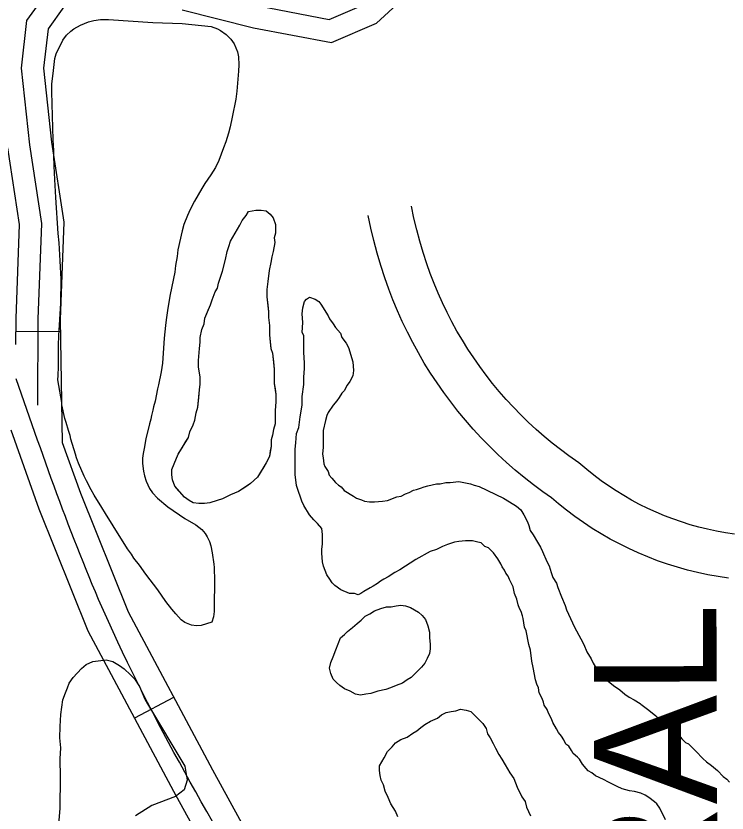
# Model space of a CAD drawing. Extents: x 3313447 to 3351316, y 703786 to 729172.
# Drawn here: x 3325715 to 3326196, y 715662 to 716200 of the extents above; entities that cross this region are included whole.
import ezdxf

# ---------------------------------------------------------------- set-up
doc = ezdxf.new("R2010")
doc.units = 0
for name, color, linetype in [('V-RAIL-IDEN', 7, 'Continuous'), ('V-ROAD-CNTR', 7, 'Continuous'), ('V-SITE-VEGE', 7, 'Continuous'), ('V-TOPO-SHOR', 7, 'Continuous')]:
    doc.layers.add(name, color=color, linetype=linetype)

msp = doc.modelspace()

# ---------------------------------------------------------------- linework, layer by layer
at = {"layer": 'V-ROAD-CNTR'}
for p, q in [((3325715.13, 715987.25), (3325745.13, 715987.12)), ((3325795.38, 715725.9), (3325821.85, 715740.03))]:
    msp.add_line(p, q, dxfattribs=at)
for points in [[(3325827.51, 716204.45), (3325875.77, 716192.39), (3325928.45, 716182.4), (3325958.84, 716195.33), (3325988.99, 716223.46)], [(3325729.91, 715937.19), (3325730.17, 715995.47), (3325732.65, 716060.13), (3325724.53, 716113.17), (3325718.94, 716165.1), (3325722.54, 716197.16), (3325738.69, 716219.79)], [(3325878.99, 716207.05), (3325926.76, 716197.99), (3325950.54, 716208.1)], [(3325746.67, 715911.85), (3325745.17, 715995.15), (3325747.69, 716060.99), (3325739.41, 716115.11), (3325734.03, 716165.06), (3325737.01, 716191.62), (3325747.62, 716206.49)], [(3325715.09, 715978.37), (3325715.17, 715995.79), (3325717.6, 716059.28), (3325709.65, 716111.23)], [(3326200.68, 715850.09), (3326194.62, 715851.01), (3326188.59, 715852.11), (3326182.59, 715853.39), (3326176.63, 715854.87), (3326170.73, 715856.52), (3326164.88, 715858.36), (3326159.09, 715860.37), (3326153.36, 715862.57), (3326147.7, 715864.95), (3326142.12, 715867.49), (3326136.62, 715870.21), (3326131.21, 715873.09), (3326125.89, 715876.15), (3326120.67, 715879.36), (3326115.55, 715882.74), (3326110.53, 715886.27), (3326105.63, 715889.96), (3326100.84, 715893.79), (3326095.46, 715898.39), (3326088.86, 715903.02), (3326083.13, 715907.27), (3326077.51, 715911.67), (3326072.02, 715916.23), (3326066.65, 715920.93), (3326061.4, 715925.77), (3326056.29, 715930.76), (3326051.32, 715935.88), (3326046.48, 715941.13), (3326041.79, 715946.51), (3326037.24, 715952.01), (3326032.84, 715957.63), (3326028.6, 715963.37), (3326024.51, 715969.22), (3326020.58, 715975.18), (3326016.81, 715981.24), (3326013.2, 715987.41), (3326009.77, 715993.66), (3326006.5, 716000.01), (3326003.4, 716006.44), (3326000.48, 716012.95), (3325997.73, 716019.54), (3325995.16, 716026.2), (3325992.78, 716032.91), (3325990.33, 716040.49), (3325988.07, 716048.16), (3325986, 716055.88), (3325984.12, 716063.66), (3325982.4, 716071.67)], [(3326196.68, 715820.36), (3326189.69, 715821.41), (3326182.75, 715822.68), (3326175.84, 715824.16), (3326168.99, 715825.85), (3326162.19, 715827.76), (3326155.45, 715829.87), (3326148.78, 715832.2), (3326142.18, 715834.73), (3326135.67, 715837.46), (3326129.25, 715840.39), (3326122.92, 715843.52), (3326116.68, 715846.84), (3326110.55, 715850.36), (3326104.54, 715854.06), (3326098.65, 715857.95), (3326092.87, 715862.01), (3326087.23, 715866.26), (3326081.72, 715870.68), (3326077.06, 715874.65), (3326071.31, 715878.68), (3326064.93, 715883.42), (3326058.68, 715888.32), (3326052.56, 715893.39), (3326046.59, 715898.62), (3326040.75, 715904.01), (3326035.06, 715909.56), (3326029.52, 715915.26), (3326024.14, 715921.1), (3326018.92, 715927.08), (3326013.86, 715933.21), (3326008.96, 715939.47), (3326004.24, 715945.85), (3325999.69, 715952.36), (3325995.31, 715959), (3325991.12, 715965.75), (3325987.11, 715972.6), (3325983.28, 715979.57), (3325979.64, 715986.63), (3325976.2, 715993.79), (3325972.94, 716001.03), (3325969.88, 716008.37), (3325967.03, 716015.78), (3325964.36, 716023.28), (3325961.67, 716031.64), (3325959.19, 716040.03), (3325956.93, 716048.48), (3325954.87, 716056.99), (3325953.07, 716065.36)], [(3326154.12, 714701.66), (3326154.49, 714713.77), (3326154.74, 714826.77), (3326153.45, 714905.47), (3326151.71, 714984.83), (3326153.26, 715017.18), (3326154.01, 715032.48), (3326153.55, 715046.51), (3326147.21, 715077.56), (3326127.82, 715123.6), (3326102.91, 715168.9), (3326048.76, 715265.33), (3325994.78, 715361.91), (3325937.62, 715465.6), (3325880.52, 715569.28), (3325821.85, 715676.29), (3325764.01, 715784.68), (3325730.82, 715867.01), (3325711.79, 715920.34)], [(3326136.51, 714016.44), (3326151.09, 714142.14), (3326158.49, 714275.24), (3326164.92, 714407.64), (3326173.33, 714503.1), (3326181.01, 714599.36), (3326184.49, 714713.28), (3326184.74, 714826.98), (3326183.44, 714906.04), (3326181.72, 714984.44), (3326183.22, 715015.72), (3326184.04, 715032.24), (3326183.45, 715050.03), (3326176.01, 715086.47), (3326154.86, 715136.68), (3326129.13, 715183.47), (3326074.93, 715280), (3326021.01, 715376.47), (3325963.89, 715480.07), (3325906.81, 715583.73), (3325848.24, 715690.57), (3325791.23, 715797.39), (3325758.87, 715877.66), (3325746.67, 715911.85)]]:
    msp.add_lwpolyline(points, dxfattribs=at)
msp.add_spline([(3326020.23, 713291.87), (3326010.17, 713360.28), (3326011.81, 713451.36), (3326026.48, 713544.02), (3326045.86, 713585.22), (3326071.31, 713645), (3326091.21, 713718.12), (3326105.31, 713893.35), (3326136.14, 714143.42), (3326149.95, 714408.66), (3326166.03, 714600.18), (3326169.74, 714826.87), (3326166.72, 714984.63), (3326168.5, 715048.27), (3326116.02, 715176.19), (3326007.89, 715369.19), (3325893.66, 715576.51), (3325777.62, 715791.03), (3325715.32, 715955.08)], degree=3, dxfattribs=at)
at = {"layer": 'V-SITE-VEGE'}
for points in [[(3325758.83, 716194), (3325764.22, 716196.42), (3325767.81, 716197.28), (3325772.29, 716197.92), (3325777.67, 716197.88), (3325807.65, 716195.85), (3325827.35, 716195.25), (3325847.04, 716193.08), (3325851.29, 716191.7), (3325853.29, 716190.57), (3325857.3, 716187.85), (3325860.41, 716184.69), (3325862.63, 716181.54), (3325864.82, 716176.15), (3325865.47, 716172.78), (3325865.65, 716167.18), (3325865.61, 716162.93), (3325864.39, 716149.5), (3325863.68, 716144.14), (3325861.34, 716131.84), (3325859.95, 716125.35), (3325858.79, 716121.11), (3325856.96, 716115.3), (3325855.36, 716111.29), (3325852.16, 716102.58), (3325849.88, 716097.89), (3325846.93, 716092.99), (3325842.85, 716086.98), (3325840.81, 716083.63), (3325835.82, 716075.17), (3325832.86, 716069.59), (3325831.04, 716065.57), (3325828.53, 716059.32), (3325827.37, 716055.08), (3325824.59, 716042.33), (3325824.11, 716037.86), (3325822.94, 716031.6), (3325822.46, 716027.13)], [(3325822.46, 716027.13), (3325819.42, 716012.15), (3325817.79, 716002.76), (3325816.6, 715994.93), (3325816.13, 715991.12), (3325815.39, 715982.62), (3325814.14, 715965.61), (3325813.19, 715959.8), (3325811.56, 715951.08), (3325810.87, 715948.4), (3325809.23, 715939.9), (3325808.08, 715936.1), (3325807.62, 715933.87), (3325806.69, 715930.29), (3325806.23, 715927.83), (3325805.31, 715924.71), (3325802.99, 715914.65), (3325801.81, 715907.94), (3325801.12, 715904.59), (3325800.65, 715901.46), (3325800.62, 715897.87), (3325801.25, 715892.72), (3325801.9, 715889.58), (3325803.21, 715885.98), (3325805.41, 715881.04), (3325807.4, 715878.11), (3325810.73, 715874.51), (3325817.85, 715868.63), (3325829.21, 715860.7), (3325836.79, 715856.39), (3325840.8, 715853.22), (3325843.01, 715850.52), (3325844.34, 715848.27), (3325845.88, 715845.12), (3325846.75, 715842.2), (3325847.84, 715837.49), (3325848.9, 715829.87), (3325849.1, 715827.63), (3325849.08, 715824.27), (3325849.28, 715822.03), (3325849.1, 715797.85), (3325848.62, 715794.27), (3325847.47, 715790.7), (3325840.29, 715788.29), (3325837.15, 715788.09), (3325833.8, 715788.57), (3325829.33, 715790.39), (3325826.88, 715792.2), (3325823.11, 715796.26), (3325820.45, 715799.42), (3325816.46, 715804.6), (3325810.92, 715812.48), (3325802.94, 715823.07), (3325798.51, 715829.15), (3325794.74, 715833.88), (3325793.2, 715836.58), (3325790.54, 715840.18), (3325780.81, 715855.71), (3325775.72, 715864.03), (3325773.06, 715868.08), (3325767.98, 715876.41), (3325765.99, 715880.01), (3325762.91, 715886.08), (3325761.14, 715889.23), (3325757.4, 715897.99), (3325756.08, 715901.81), (3325755.44, 715904.27), (3325752.16, 715914.37), (3325751.73, 715916.84), (3325750.63, 715920.21), (3325749.11, 715925.59), (3325748.23, 715928.29), (3325746.07, 715937.49), (3325746.08, 715939.05), (3325743.52, 715954.52), (3325743.54, 715957.43), (3325743.81, 715963.25), (3325743.92, 715977.81), (3325744.19, 715984.08), (3325745.49, 716006.23), (3325745.61, 716022.35), (3325745.04, 716034.9), (3325744.24, 716047), (3325743.62, 716053.27), (3325742.02, 716077.69), (3325741.44, 716089.79), (3325740.84, 716098.75), (3325740.67, 716105.91), (3325740.7, 716109.49), (3325740.31, 716116.67), (3325739.76, 716132.79), (3325739.44, 716149.14), (3325739.48, 716154.51), (3325740.21, 716161.45), (3325741.41, 716171.52), (3325742.33, 716174.64), (3325746.88, 716184.01), (3325749.37, 716187.35), (3325752.3, 716190.02), (3325754.33, 716191.57), (3325758.83, 716194)], [(3325906.23, 715922.09), (3325907.2, 715929.4), (3325908.65, 715937.2), (3325908.65, 715943.05), (3325909.62, 715951.33), (3325909.61, 715956.21), (3325910.09, 715962.06), (3325910.09, 715965.96), (3325909.59, 715972.78), (3325909.58, 715984.48), (3325908.61, 715986.43), (3325909.09, 715993.25), (3325908.6, 715999.1), (3325909.08, 716003), (3325910.05, 716007.39), (3325911.51, 716008.85), (3325913.46, 716010.32), (3325917.36, 716008.86), (3325919.8, 716007.4), (3325921.27, 716005.45), (3325926.14, 715997.66), (3325927.12, 715995.71), (3325929.56, 715992.3), (3325931.02, 715989.86), (3325934.44, 715985.97), (3325935.42, 715983.04), (3325938.35, 715979.14), (3325939.81, 715976.22), (3325942.74, 715966.48), (3325943.24, 715960.63), (3325942.75, 715957.22), (3325940.81, 715953.31), (3325938.86, 715950.88), (3325936.91, 715946.97), (3325935.45, 715945.51), (3325933.51, 715942.58), (3325932.04, 715940.15), (3325929.61, 715937.22), (3325926.2, 715932.34), (3325925.23, 715930.39), (3325924.26, 715926.98), (3325922.81, 715920.16), (3325922.81, 715908.94), (3325922.33, 715904.07), (3325922.82, 715901.63), (3325923.31, 715897.73), (3325923.8, 715895.78), (3325926.24, 715892.38), (3325926.73, 715889.94), (3325928.69, 715887.99), (3325931.12, 715885.07), (3325933.08, 715883.12), (3325935.02, 715882.15), (3325936.98, 715879.71), (3325943.32, 715875.82), (3325945.27, 715874.36), (3325948.68, 715873.39), (3325950.63, 715872.41)], [(3326112.15, 715684.42), (3326106.78, 715686.85), (3326104.34, 715688.8), (3326101.9, 715690.26), (3326100.44, 715691.72), (3326098, 715694.64), (3326096.05, 715698.05), (3326094.58, 715699.52), (3326091.66, 715701.95), (3326090.68, 715703.9), (3326088.73, 715706.82), (3326086.78, 715708.28), (3326085.31, 715711.2), (3326083.85, 715713.64), (3326081.9, 715716.08), (3326080.43, 715718.51), (3326077.99, 715722.9), (3326077.01, 715725.33), (3326075.06, 715729.23), (3326074.08, 715731.67), (3326072.13, 715734.59), (3326071.64, 715736.54), (3326070.66, 715738.97), (3326068.71, 715742.87), (3326068.22, 715746.28), (3326067.24, 715748.72), (3326066.26, 715751.64), (3326064.79, 715759.93), (3326063.82, 715764.31), (3326062.83, 715771.62), (3326061.86, 715775.52), (3326059.9, 715784.78), (3326058.92, 715787.22), (3326057.94, 715793.07), (3326057.45, 715795.02), (3326056.47, 715797.94), (3326055.5, 715799.89), (3326054.52, 715802.32), (3326053.54, 715806.22), (3326052.08, 715810.12), (3326051.1, 715814.51), (3326048.65, 715819.38), (3326047.68, 715821.81), (3326046.21, 715823.76), (3326045.23, 715825.71), (3326043.77, 715828.15), (3326042.79, 715830.09), (3326040.84, 715833.51), (3326037.91, 715837.4), (3326034.5, 715840.81), (3326032.06, 715841.78), (3326029.62, 715844.22), (3326027.18, 715844.7), (3326023.77, 715845.67), (3326018.9, 715845.67), (3326014.51, 715845.18), (3326011.59, 715844.69), (3326006.71, 715843.22), (3326003.3, 715841.75), (3325999.4, 715839.8), (3325995.02, 715838.33), (3325985.28, 715832.96), (3325974.56, 715826.13), (3325971.15, 715824.18), (3325966.77, 715821.25), (3325963.84, 715819.78), (3325961.41, 715818.32), (3325959.46, 715816.85), (3325956.54, 715814.9), (3325954.59, 715813.93), (3325950.2, 715811.48), (3325948.25, 715810.02), (3325946.31, 715809.04), (3325943.87, 715810.02), (3325940.45, 715810.01), (3325934.6, 715812.45), (3325930.7, 715815.37), (3325928.75, 715817.31), (3325927.29, 715819.75), (3325925.33, 715822.67), (3325922.89, 715828.52), (3325922.4, 715831.44), (3325921.91, 715837.29), (3325921.91, 715839.73), (3325922.39, 715843.63), (3325922.39, 715846.55), (3325922.38, 715849.96), (3325921.89, 715853.86), (3325918.96, 715857.27), (3325916.53, 715859.71), (3325913.6, 715863.12), (3325909.69, 715869.45), (3325908.23, 715872.37), (3325907.25, 715875.78), (3325906.27, 715878.22), (3325904.81, 715883.09), (3325903.82, 715890.4), (3325903.81, 715907.46), (3325904.29, 715911.85), (3325904.77, 715918.19), (3325906.23, 715922.09)], [(3325950.63, 715872.41), (3325954.04, 715871.93), (3325957.46, 715871.93), (3325962.82, 715872.42), (3325966.23, 715872.92), (3325972.56, 715875.36), (3325975.49, 715875.85), (3325978.41, 715877.31), (3325980.85, 715878.29), (3325983.77, 715879.76), (3325985.72, 715880.24), (3325988.64, 715881.22), (3325991.08, 715882.2), (3325993.51, 715882.69), (3325999.36, 715884.16), (3326001.8, 715884.16), (3326005.7, 715885.14), (3326008.62, 715885.14), (3326014.47, 715885.63), (3326022.27, 715884.18), (3326024.71, 715883.21), (3326028.12, 715882.23), (3326044.7, 715874.45), (3326051.53, 715870.07), (3326053.48, 715869.1), (3326056.41, 715866.66), (3326058.36, 715863.25), (3326060.8, 715858.38), (3326061.78, 715855.95), (3326062.76, 715852.54), (3326064.71, 715849.61), (3326067.64, 715844.74), (3326069.59, 715841.33), (3326071.06, 715838.41), (3326073.99, 715831.59), (3326075.45, 715828.66), (3326076.92, 715824.28), (3326077.9, 715820.87), (3326080.34, 715816.97), (3326081.32, 715814.05), (3326083.76, 715807.71), (3326086.2, 715801.86), (3326087.18, 715798.94), (3326088.64, 715796.02), (3326092.55, 715787.25), (3326096.94, 715779.45), (3326098.9, 715775.56), (3326100.85, 715770.69), (3326103.78, 715765.81), (3326105.25, 715762.89), (3326108.18, 715758.02), (3326110.62, 715755.09), (3326113.06, 715752.66), (3326118.91, 715747.79), (3326123.3, 715744.87), (3326126.71, 715741.95), (3326129.64, 715740), (3326133.05, 715738.06), (3326136.95, 715735.62), (3326137.44, 715735.14), (3326142.81, 715731.24), (3326147.69, 715727.35), (3326149.15, 715725.89), (3326153.54, 715722.48), (3326155.49, 715720.53), (3326159.39, 715717.61), (3326162.32, 715715.18), (3326163.78, 715713.71), (3326165.25, 715711.77), (3326167.69, 715709.33), (3326169.64, 715708.36), (3326174.52, 715703.49), (3326179.4, 715698.62), (3326181.83, 715696.19), (3326185.25, 715693.75), (3326189.15, 715690.34), (3326193.06, 715686.45), (3326195.49, 715684.5), (3326197.45, 715682.55)], [(3325739.08, 715593.78), (3325745.05, 715664.95), (3325745.21, 715686.02), (3325745.02, 715698.27), (3325745.37, 715705.68), (3325744.85, 715712.52), (3325744.91, 715720.2), (3325745.54, 715728.18), (3325746.76, 715738.14), (3325748.51, 715742.97), (3325749.96, 715746.37), (3325751.12, 715749.5), (3325753.72, 715753.18), (3325759.46, 715759.4), (3325762.61, 715761.94), (3325767.19, 715764.18), (3325776.03, 715765.25), (3325780.58, 715764.08), (3325785.11, 715761.48), (3325788.23, 715759.18), (3325792.47, 715755.16), (3325795.29, 715752.28), (3325798.67, 715747.13), (3325802.31, 715738.56), (3325803.99, 715735.41), (3325829.3, 715693.34), (3325830.85, 715683.98), (3325828.81, 715677.44), (3325822.87, 715672.88), (3325806.87, 715666.74), (3325796, 715659.7)], [(3326154.09, 715657.17), (3326150.18, 715664.96), (3326148.23, 715667.88), (3326146.77, 715669.34), (3326142.86, 715672.27), (3326140.43, 715673.73), (3326137.5, 715675.18), (3326133.11, 715676.16), (3326129.7, 715676.64), (3326124.82, 715678.1), (3326121.41, 715679.56), (3326115.56, 715682.47), (3326112.15, 715684.42)]]:
    msp.add_lwpolyline(points, dxfattribs=at)
msp.add_lwpolyline([(3325878.43, 715888.58), (3325873.6, 715884.28), (3325865.54, 715878.9), (3325860.17, 715876.74), (3325854.8, 715874.05), (3325851.04, 715872.97), (3325846.2, 715871.36), (3325842.44, 715870.82), (3325838.68, 715870.81), (3325834.92, 715871.35), (3325832.23, 715872.96), (3325829, 715875.1), (3325822.55, 715882.62), (3325820.93, 715886.92), (3325820.39, 715890.14), (3325820.39, 715893.9), (3325824.68, 715904.12), (3325831.65, 715915.41), (3325832.72, 715919.17), (3325834.87, 715924.01), (3325835.94, 715927.24), (3325837.01, 715932.07), (3325838.08, 715935.83), (3325839.14, 715947.66), (3325839.68, 715951.42), (3325839.67, 715956.26), (3325838.59, 715963.24), (3325838.59, 715967.54), (3325839.12, 715975.6), (3325839.65, 715979.9), (3325839.65, 715983.13), (3325840.72, 715988.5), (3325842.33, 715992.26), (3325842.86, 715996.03), (3325846.61, 716005.17), (3325847.69, 716008.39), (3325849.83, 716013.77), (3325851.44, 716016.45), (3325851.98, 716019.68), (3325854.65, 716027.74), (3325856.8, 716035.81), (3325857.86, 716041.18), (3325858.94, 716044.41), (3325860.01, 716048.17), (3325866.45, 716058.92), (3325868.06, 716062.15), (3325870.74, 716065.38), (3325872.35, 716068.06), (3325877.19, 716069.14), (3325880.95, 716069.15), (3325884.17, 716068.61), (3325886.86, 716066.47), (3325889.01, 716063.78), (3325890.63, 716059.48), (3325890.64, 716053.57), (3325889.57, 716050.35), (3325890.1, 716047.12), (3325889.03, 716041.21), (3325887.96, 716037.45), (3325887.43, 716033.69), (3325886.36, 716028.31), (3325885.29, 716020.79), (3325884.76, 716015.41), (3325884.76, 716010.58), (3325885.85, 716000.37), (3325885.85, 715996.61), (3325886.39, 715991.23), (3325886.4, 715984.78), (3325887.48, 715975.65), (3325888.56, 715972.43), (3325889.65, 715961.68), (3325889.66, 715952), (3325890.74, 715944.48), (3325890.74, 715939.65), (3325890.21, 715933.73), (3325890.22, 715924.6), (3325889.15, 715920.84), (3325888.61, 715917.07), (3325887.54, 715913.85), (3325887.55, 715909.55), (3325886.48, 715902.56), (3325884.33, 715898.26)], close=True, dxfattribs=at)
at = {"layer": 'V-TOPO-SHOR'}
for points in [[(3325878.43, 715888.58), (3325873.6, 715884.28), (3325870.38, 715882.13), (3325865.54, 715878.9), (3325860.17, 715876.74), (3325854.8, 715874.05), (3325851.04, 715872.97), (3325846.2, 715871.36), (3325842.44, 715870.82), (3325838.68, 715870.81), (3325834.92, 715871.35), (3325832.23, 715872.96), (3325829, 715875.1), (3325825.24, 715879.4), (3325822.55, 715882.62), (3325820.93, 715886.92), (3325820.39, 715890.14), (3325820.39, 715893.9), (3325822, 715897.67), (3325824.68, 715904.12), (3325827.36, 715908.42), (3325830.04, 715912.72), (3325831.65, 715915.41), (3325832.72, 715919.17), (3325834.87, 715924.01), (3325835.94, 715927.24), (3325837.01, 715932.07), (3325838.08, 715935.83), (3325838.61, 715942.28), (3325839.14, 715947.66), (3325839.68, 715951.42), (3325839.67, 715956.26), (3325838.59, 715963.24), (3325838.59, 715967.54), (3325839.12, 715975.6), (3325839.65, 715979.9), (3325839.65, 715983.13), (3325840.72, 715988.5), (3325842.33, 715992.26), (3325842.86, 715996.03), (3325845, 716001.4), (3325846.61, 716005.17), (3325847.69, 716008.39), (3325849.83, 716013.77), (3325851.44, 716016.45), (3325851.98, 716019.68), (3325853.58, 716024.52), (3325854.65, 716027.74), (3325856.8, 716035.81), (3325857.87, 716041.18), (3325858.94, 716044.41), (3325860.01, 716048.17), (3325861.62, 716050.86), (3325864.84, 716056.23), (3325866.45, 716058.92), (3325868.06, 716062.15), (3325870.74, 716065.38), (3325872.35, 716068.06), (3325877.19, 716069.14), (3325880.95, 716069.15), (3325884.17, 716068.61), (3325886.86, 716066.47), (3325889.01, 716063.78), (3325890.63, 716059.48), (3325890.64, 716053.57), (3325889.56, 716050.35), (3325890.1, 716047.12), (3325889.03, 716041.21), (3325887.96, 716037.45), (3325887.43, 716033.69), (3325886.36, 716028.31), (3325885.82, 716024.55), (3325885.29, 716020.79), (3325884.76, 716015.41), (3325884.76, 716010.58), (3325885.31, 716005.2), (3325885.85, 716000.37), (3325885.85, 715996.61), (3325886.39, 715991.23), (3325886.4, 715988.01), (3325886.4, 715984.78), (3325886.94, 715979.95), (3325887.48, 715975.65), (3325888.56, 715972.43), (3325889.1, 715966.51), (3325889.65, 715961.68), (3325889.65, 715957.92), (3325889.66, 715952), (3325890.2, 715948.24), (3325890.74, 715944.48), (3325890.74, 715939.65), (3325890.21, 715933.73), (3325890.21, 715929.44), (3325890.22, 715924.6), (3325889.15, 715920.84), (3325888.61, 715917.07), (3325887.54, 715913.85), (3325887.55, 715909.55), (3325887.01, 715906.33)], [(3325887.01, 715906.33), (3325886.48, 715902.56), (3325884.33, 715898.26), (3325882.72, 715895.57), (3325878.43, 715888.58)], [(3325934.42, 715780.08), (3325937.11, 715782.23), (3325939.25, 715784.39), (3325942.48, 715787.08), (3325945.7, 715789.77), (3325948.38, 715791.92), (3325951.06, 715794.61), (3325954.29, 715796.22), (3325957.51, 715798.38), (3325961.81, 715799.99), (3325965.57, 715801.07), (3325968.79, 715801.08), (3325972.02, 715801.61), (3325975.24, 715802.15), (3325978.46, 715801.62), (3325981.69, 715800.55), (3325984.38, 715798.94), (3325987.07, 715797.33), (3325989.76, 715795.18), (3325991.91, 715792.5), (3325993.53, 715788.2), (3325994.61, 715783.9), (3325994.61, 715780.14), (3325995.15, 715775.84), (3325995.15, 715772.62), (3325994.62, 715769.39), (3325993.01, 715766.17), (3325991.4, 715762.94), (3325989.25, 715760.25), (3325986.57, 715757.56), (3325984.42, 715755.41), (3325982.27, 715753.26), (3325979.59, 715751.64), (3325976.37, 715749.49), (3325972.07, 715747.88), (3325968.31, 715746.26), (3325965.09, 715745.18), (3325959.71, 715744.1), (3325954.88, 715742.49), (3325951.65, 715741.95), (3325947.89, 715741.4), (3325944.67, 715741.94), (3325940.9, 715744.08), (3325937.14, 715745.69), (3325933.91, 715747.84), (3325931.76, 715749.99), (3325929.61, 715752.14), (3325927.99, 715755.9), (3325926.92, 715759.66), (3325927.99, 715763.42), (3325929.6, 715767.18), (3325931.2, 715772.02), (3325934.42, 715780.08)], [(3325973.23, 715659.21), (3325971.61, 715662.97), (3325968.38, 715667.8), (3325966.77, 715672.1), (3325964.61, 715676.4), (3325963.53, 715680.69), (3325961.92, 715683.92), (3325961.38, 715687.14), (3325960.84, 715690.36), (3325960.83, 715693.59), (3325962.44, 715696.28), (3325964.05, 715698.97), (3325966.2, 715703.27), (3325969.42, 715706.49), (3325971.57, 715709.18), (3325975.33, 715711.34), (3325979.62, 715712.95), (3325983.39, 715715.64), (3325986.07, 715717.26), (3325988.75, 715719.41), (3325991.44, 715721.56), (3325995.2, 715723.72), (3326000.03, 715725.87), (3326002.72, 715728.02), (3326005.94, 715729.64), (3326009.17, 715730.18), (3326012.39, 715730.72), (3326015.61, 715731.8), (3326019.37, 715731.26), (3326022.6, 715730.19), (3326025.29, 715727.51), (3326027.98, 715724.82), (3326030.67, 715722.14), (3326032.82, 715718.91), (3326033.9, 715715.15), (3326035.51, 715712.47), (3326037.67, 715708.71), (3326039.28, 715705.49), (3326041.44, 715701.19), (3326043.59, 715697.97), (3326045.74, 715694.21), (3326047.36, 715691.52), (3326048.97, 715688.84), (3326051.66, 715685.08), (3326053.81, 715679.17), (3326057.05, 715672.72), (3326059.2, 715669.5), (3326060.28, 715665.74), (3326062.97, 715659.83)]]:
    msp.add_lwpolyline(points, dxfattribs=at)

# ---------------------------------------------------------------- texts
at = {"layer": 'V-RAIL-IDEN'}
msp.add_text('CENTRAL', height=83, rotation=90.2061, dxfattribs=at).set_placement((3326190.39, 715285.23))

doc.saveas('drawing.dxf')
